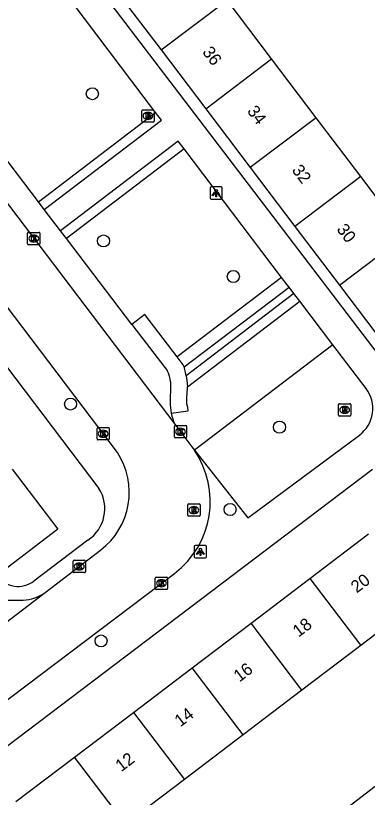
# Model space of a CAD drawing. Extents: x 160037 to 160839, y 385326 to 386441.
# Drawn here: x 160326.7 to 160355.3, y 385775.1 to 385838.7 of the extents above; entities that cross this region are included whole.
import ezdxf

# ---------------------------------------------------------------- set-up
doc = ezdxf.new("R2010")
doc.units = 0
for name, color, linetype in [('IMGEO_Boom', 7, 'Continuous'), ('IMGEO_Groenvoorziening', 7, 'Continuous'), ('IMGEO_Haag', 7, 'Continuous'), ('IMGEO_Kolk', 7, 'Continuous'), ('IMGEO_Lichtpunt', 7, 'Continuous'), ('IMGEO_Pand', 7, 'Continuous'), ('IMGEO_Pand_nummerreeks', 7, 'Continuous'), ('IMGEO_Parkeervlak_open', 7, 'Continuous'), ('IMGEO_Rijbaan_lokaal_open', 7, 'Continuous'), ('IMGEO_Rioolput', 7, 'Continuous'), ('IMGEO_Voetpad_open', 7, 'Continuous')]:
    doc.layers.add(name, color=color, linetype=linetype)

msp = doc.modelspace()

# ---------------------------------------------------------------- linework, layer by layer
at = {"layer": 'IMGEO_Boom'}
for centre in [(160332.93, 385832.357), (160333.839, 385820.388), (160344.388, 385817.494), (160331.161, 385807.123), (160348.14, 385805.245), (160344.125, 385798.546), (160333.638, 385787.856)]:
    msp.add_circle(centre, 0.489, dxfattribs=at)
at = {"layer": 'IMGEO_Groenvoorziening'}
msp.add_lwpolyline([(160352.475, 385811.94), (160341.22, 385803.374)], dxfattribs=at)
at = {"layer": 'IMGEO_Haag'}
for points in [[(160328.543, 385823.58), (160338.075, 385830.835)], [(160340.379, 385827.87), (160330.818, 385820.592)], [(160349.301, 385816.12), (160340.544, 385809.416)], [(160340.658, 385808.535), (160349.785, 385815.482)]]:
    msp.add_lwpolyline(points, dxfattribs=at)
at = {"layer": 'IMGEO_Kolk'}
for p, q in [((160327.67, 385820.156), (160327.67, 385821.008)), ((160327.745, 385821.082), (160328.597, 385821.082)), ((160328.158, 385820.862), (160328.183, 385820.862)), ((160328.671, 385821.008), (160328.671, 385820.156)), ((160328.181, 385820.302), (160328.156, 385820.302)), ((160328.597, 385820.082), (160327.745, 385820.082)), ((160333.309, 385804.285), (160333.309, 385805.137)), ((160333.384, 385805.211), (160334.236, 385805.211)), ((160333.797, 385804.991), (160333.822, 385804.991)), ((160334.31, 385805.137), (160334.31, 385804.285)), ((160339.594, 385804.446), (160339.594, 385805.298)), ((160339.669, 385805.372), (160340.521, 385805.372)), ((160340.082, 385805.152), (160340.107, 385805.152)), ((160340.595, 385805.298), (160340.595, 385804.446)), ((160333.82, 385804.431), (160333.795, 385804.431)), ((160340.521, 385804.372), (160339.669, 385804.372)), ((160340.105, 385804.592), (160340.08, 385804.592)), ((160334.236, 385804.211), (160333.384, 385804.211)), ((160331.365, 385793.49), (160331.365, 385794.342)), ((160331.44, 385794.416), (160332.292, 385794.416)), ((160331.853, 385794.196), (160331.878, 385794.196)), ((160332.366, 385794.342), (160332.366, 385793.49)), ((160331.876, 385793.636), (160331.851, 385793.636)), ((160332.292, 385793.416), (160331.44, 385793.416)), ((160338.048, 385792.125), (160338.048, 385792.977)), ((160338.123, 385793.051), (160338.975, 385793.051)), ((160338.536, 385792.831), (160338.561, 385792.831)), ((160339.049, 385792.977), (160339.049, 385792.125)), ((160338.559, 385792.271), (160338.534, 385792.271)), ((160338.975, 385792.051), (160338.123, 385792.051))]:
    msp.add_line(p, q, dxfattribs=at)
for points in [[(160327.67, 385820.156), (160327.67, 385821.008)], [(160327.745, 385821.082), (160328.597, 385821.082)], [(160328.671, 385821.008), (160328.671, 385820.156)], [(160327.991, 385820.782), (160328.114, 385820.782), (160328.114, 385820.631), (160328.244, 385820.782), (160328.408, 385820.782), (160328.262, 385820.631), (160328.415, 385820.382), (160328.263, 385820.382), (160328.178, 385820.546), (160328.114, 385820.479), (160328.114, 385820.382), (160327.991, 385820.382), (160327.991, 385820.782)], [(160328.597, 385820.082), (160327.745, 385820.082)], [(160333.309, 385804.285), (160333.309, 385805.137)], [(160333.384, 385805.211), (160334.236, 385805.211)], [(160333.63, 385804.911), (160333.753, 385804.911), (160333.753, 385804.76), (160333.883, 385804.911), (160334.047, 385804.911), (160333.901, 385804.76), (160334.054, 385804.511), (160333.902, 385804.511), (160333.817, 385804.675), (160333.753, 385804.608), (160333.753, 385804.511), (160333.63, 385804.511), (160333.63, 385804.911)], [(160334.31, 385805.137), (160334.31, 385804.285)], [(160339.594, 385804.446), (160339.594, 385805.298)], [(160339.669, 385805.372), (160340.521, 385805.372)], [(160339.915, 385805.072), (160340.038, 385805.072), (160340.038, 385804.921), (160340.168, 385805.072), (160340.332, 385805.072), (160340.186, 385804.921), (160340.339, 385804.672), (160340.187, 385804.672), (160340.102, 385804.836), (160340.038, 385804.769), (160340.038, 385804.672), (160339.915, 385804.672), (160339.915, 385805.072)], [(160340.595, 385805.298), (160340.595, 385804.446)], [(160340.521, 385804.372), (160339.669, 385804.372)], [(160334.236, 385804.211), (160333.384, 385804.211)], [(160331.365, 385793.49), (160331.365, 385794.342)], [(160331.44, 385794.416), (160332.292, 385794.416)], [(160331.686, 385794.116), (160331.809, 385794.116), (160331.809, 385793.965), (160331.939, 385794.116), (160332.103, 385794.116), (160331.957, 385793.965), (160332.11, 385793.716), (160331.958, 385793.716), (160331.873, 385793.88), (160331.809, 385793.813), (160331.809, 385793.716), (160331.686, 385793.716), (160331.686, 385794.116)], [(160332.366, 385794.342), (160332.366, 385793.49)], [(160332.292, 385793.416), (160331.44, 385793.416)], [(160338.048, 385792.125), (160338.048, 385792.977)], [(160338.123, 385793.051), (160338.975, 385793.051)], [(160339.049, 385792.977), (160339.049, 385792.125)], [(160338.369, 385792.751), (160338.492, 385792.751), (160338.492, 385792.6), (160338.622, 385792.751), (160338.786, 385792.751), (160338.64, 385792.6), (160338.793, 385792.351), (160338.641, 385792.351), (160338.556, 385792.515), (160338.492, 385792.448), (160338.492, 385792.351), (160338.369, 385792.351), (160338.369, 385792.751)], [(160338.975, 385792.051), (160338.123, 385792.051)]]:
    msp.add_lwpolyline(points, dxfattribs=at)
for centre, start, end in [((160327.747, 385821.006), 91.55205, 178.44795), ((160327.747, 385821.006), 91.55205, 178.44795), ((160328.595, 385821.006), 1.55205, 88.44795), ((160328.595, 385821.006), 1.55205, 88.44795), ((160327.747, 385820.158), 181.55205, 268.44795), ((160327.747, 385820.158), 181.55205, 268.44795), ((160328.595, 385820.158), 271.55205, 358.44795), ((160328.595, 385820.158), 271.55205, 358.44795), ((160333.386, 385805.135), 91.55205, 178.44795), ((160333.386, 385805.135), 91.55205, 178.44795), ((160334.234, 385805.135), 1.55205, 88.44795), ((160334.234, 385805.135), 1.55205, 88.44795), ((160339.671, 385805.296), 91.55205, 178.44795), ((160339.671, 385805.296), 91.55205, 178.44795), ((160340.519, 385805.296), 1.55205, 88.44795), ((160340.519, 385805.296), 1.55205, 88.44795), ((160333.386, 385804.287), 181.55205, 268.44795), ((160333.386, 385804.287), 181.55205, 268.44795), ((160334.234, 385804.287), 271.55205, 358.44795), ((160334.234, 385804.287), 271.55205, 358.44795), ((160339.671, 385804.448), 181.55205, 268.44795), ((160339.671, 385804.448), 181.55205, 268.44795), ((160340.519, 385804.448), 271.55205, 358.44795), ((160340.519, 385804.448), 271.55205, 358.44795), ((160331.442, 385794.34), 91.55205, 178.44795), ((160331.442, 385794.34), 91.55205, 178.44795), ((160332.29, 385794.34), 1.55205, 88.44795), ((160332.29, 385794.34), 1.55205, 88.44795), ((160331.442, 385793.492), 181.55205, 268.44795), ((160331.442, 385793.492), 181.55205, 268.44795), ((160332.29, 385793.492), 271.55205, 358.44795), ((160332.29, 385793.492), 271.55205, 358.44795), ((160338.125, 385792.975), 91.55205, 178.44795), ((160338.125, 385792.975), 91.55205, 178.44795), ((160338.973, 385792.975), 1.55205, 88.44795), ((160338.973, 385792.975), 1.55205, 88.44795), ((160338.125, 385792.127), 181.55205, 268.44795), ((160338.125, 385792.127), 181.55205, 268.44795), ((160338.973, 385792.127), 271.55205, 358.44795), ((160338.973, 385792.127), 271.55205, 358.44795)]:
    msp.add_arc(centre, 0.0765, start, end, dxfattribs=at)
for centre, major_axis, ratio, start_param, end_param in [((160328.157, 385820.582), (-0.387, 0.002), 0.722429, 4.712389, 7.853982), ((160328.182, 385820.582), (-0.39, 0.002), 0.717154, 1.570796, 4.712389), ((160333.796, 385804.711), (-0.387, 0.002), 0.722429, 4.712389, 7.853982), ((160333.821, 385804.711), (-0.39, 0.002), 0.717154, 1.570796, 4.712389), ((160340.081, 385804.872), (-0.387, 0.002), 0.722429, 4.712389, 7.853982), ((160340.106, 385804.872), (-0.39, 0.002), 0.717154, 1.570796, 4.712389), ((160331.852, 385793.916), (-0.387, 0.002), 0.722429, 4.712389, 7.853982), ((160331.877, 385793.916), (-0.39, 0.002), 0.717154, 1.570796, 4.712389), ((160338.535, 385792.551), (-0.387, 0.002), 0.722429, 4.712389, 7.853982), ((160338.56, 385792.551), (-0.39, 0.002), 0.717154, 1.570796, 4.712389)]:
    msp.add_ellipse(centre, major_axis=major_axis, ratio=ratio, start_param=start_param, end_param=end_param, dxfattribs=at)
at = {"layer": 'IMGEO_Lichtpunt'}
for p, q in [((160342.493, 385824.682), (160342.493, 385823.875)), ((160342.493, 385824.682), (160342.493, 385823.875)), ((160343.395, 385824.777), (160342.587, 385824.777)), ((160343.395, 385824.777), (160342.587, 385824.777)), ((160343.489, 385823.875), (160343.489, 385824.682)), ((160343.489, 385823.875), (160343.489, 385824.682)), ((160342.587, 385823.781), (160343.395, 385823.781)), ((160342.587, 385823.781), (160343.395, 385823.781)), ((160341.216, 385795.514), (160341.216, 385794.707)), ((160341.216, 385795.514), (160341.216, 385794.707)), ((160342.118, 385795.609), (160341.31, 385795.609)), ((160342.118, 385795.609), (160341.31, 385795.609)), ((160342.212, 385794.707), (160342.212, 385795.514)), ((160342.212, 385794.707), (160342.212, 385795.514)), ((160341.31, 385794.613), (160342.118, 385794.613)), ((160341.31, 385794.613), (160342.118, 385794.613))]:
    msp.add_line(p, q, dxfattribs=at)
for points in [[(160342.867, 385824.346), (160342.906, 385824.318), (160342.718, 385824.056), (160342.68, 385824.083), (160342.867, 385824.346)], [(160342.969, 385824.298), (160343.016, 385824.298), (160343.016, 385823.976), (160342.969, 385823.976), (160342.969, 385824.298)], [(160343.079, 385824.318), (160343.117, 385824.345), (160343.304, 385824.083), (160343.265, 385824.055), (160343.079, 385824.318)], [(160341.59, 385795.178), (160341.629, 385795.15), (160341.441, 385794.888), (160341.403, 385794.915), (160341.59, 385795.178)], [(160341.692, 385795.13), (160341.739, 385795.13), (160341.739, 385794.808), (160341.692, 385794.808), (160341.692, 385795.13)], [(160341.802, 385795.15), (160341.84, 385795.177), (160342.027, 385794.915), (160341.988, 385794.887), (160341.802, 385795.15)]]:
    msp.add_lwpolyline(points, dxfattribs=at)
for centre in [(160342.992, 385824.48), (160341.715, 385795.312)]:
    msp.add_circle(centre, 0.0994, dxfattribs=at)
for centre, start, end in [((160342.587, 385824.682), 90, 180), ((160342.587, 385824.682), 90, 180), ((160343.395, 385824.682), 0, 90), ((160343.395, 385824.682), 0, 90), ((160342.587, 385823.875), 180, 270), ((160342.587, 385823.875), 180, 270), ((160343.395, 385823.875), 270, 0), ((160343.395, 385823.875), 270, 360), ((160341.31, 385795.514), 90, 180), ((160341.31, 385795.514), 90, 180), ((160342.118, 385795.514), 0, 90), ((160342.118, 385795.514), 0, 90), ((160341.31, 385794.707), 180, 270), ((160341.31, 385794.707), 180, 270), ((160342.118, 385794.707), 270, 0), ((160342.118, 385794.707), 270, 360)]:
    msp.add_arc(centre, 0.0946, start, end, dxfattribs=at)
at = {"layer": 'IMGEO_Pand'}
for points in [[(160334.902, 385840.704), (160338.524, 385835.92)], [(160338.524, 385835.92), (160343.875, 385839.97)], [(160347.497, 385835.186), (160343.875, 385839.97)], [(160338.524, 385835.92), (160342.146, 385831.137)], [(160342.146, 385831.137), (160347.497, 385835.186)], [(160351.119, 385830.403), (160347.497, 385835.186)], [(160342.146, 385831.137), (160345.768, 385826.353)], [(160351.119, 385830.403), (160345.768, 385826.353)], [(160354.741, 385825.619), (160351.119, 385830.403)], [(160345.768, 385826.353), (160349.39, 385821.569)], [(160354.741, 385825.619), (160349.39, 385821.569)], [(160358.362, 385820.836), (160354.741, 385825.619)], [(160349.39, 385821.569), (160353.011, 385816.786)], [(160353.011, 385816.786), (160358.362, 385820.836)], [(160353.011, 385816.786), (160356.634, 385812.002)], [(160326.419, 385801.836), (160330.134, 385796.954), (160325.136, 385793.154)], [(160350.604, 385792.935), (160355.382, 385796.564)], [(160345.825, 385789.306), (160350.604, 385792.935)], [(160350.604, 385792.935), (160354.742, 385787.488)], [(160359.52, 385791.117), (160354.742, 385787.488)], [(160341.047, 385785.678), (160345.825, 385789.306)], [(160349.963, 385783.859), (160345.825, 385789.306)], [(160354.742, 385787.488), (160349.963, 385783.859)], [(160336.269, 385782.05), (160341.047, 385785.678)], [(160345.185, 385780.23), (160341.047, 385785.678)], [(160349.963, 385783.859), (160345.185, 385780.23)], [(160331.491, 385778.421), (160336.269, 385782.05)], [(160336.269, 385782.05), (160340.408, 385776.602)], [(160345.185, 385780.23), (160340.408, 385776.602)], [(160326.712, 385774.792), (160331.491, 385778.421)], [(160335.629, 385772.973), (160331.491, 385778.421)], [(160340.408, 385776.602), (160335.629, 385772.973)], [(160353.754, 385771.134), (160352.181, 385773.189), (160355.917, 385776.051)]]:
    msp.add_lwpolyline(points, dxfattribs=at)
at = {"layer": 'IMGEO_Parkeervlak_open'}
for points in [[(160328.543, 385823.58), (160321.143, 385833.325)], [(160329.027, 385822.942), (160328.543, 385823.58)], [(160330.818, 385820.592), (160330.354, 385821.202)], [(160336.136, 385813.601), (160330.818, 385820.592)]]:
    msp.add_lwpolyline(points, dxfattribs=at)
msp.add_arc((160343.404, 385807.182), 4.141, 191.31029, 204.15076, dxfattribs=at)
at = {"layer": 'IMGEO_Rijbaan_lokaal_open'}
for points in [[(160334.964, 385803.193), (160322.339, 385819.813), (160308.883, 385837.678)], [(160317.059, 385835.221), (160339.626, 385805.488)], [(160339.626, 385805.488), (160341.021, 385803.649), (160341.22, 385803.374)], [(160329.097, 385791.8), (160333.596, 385795.236)], [(160300.038, 385763.291), (160307.863, 385769.299), (160317.856, 385776.929), (160339.609, 385793.352)], [(160306.172, 385774.291), (160329.097, 385791.8)]]:
    msp.add_lwpolyline(points, dxfattribs=at)
for centre, radius, start, end in [((160329.994, 385799.951), 5.934, 307.37407, 33.11562), ((160335.164, 385799.207), 7.351, 307.20318, 34.53288)]:
    msp.add_arc(centre, radius, start, end, dxfattribs=at)
at = {"layer": 'IMGEO_Rioolput'}
for p, q in [((160336.947, 385830.127), (160336.947, 385830.979)), ((160337.022, 385831.053), (160337.874, 385831.053)), ((160337.948, 385830.979), (160337.948, 385830.127)), ((160337.435, 385830.833), (160337.46, 385830.833)), ((160337.874, 385830.053), (160337.022, 385830.053)), ((160337.458, 385830.273), (160337.433, 385830.273)), ((160352.934, 385806.224), (160352.934, 385807.076)), ((160353.009, 385807.15), (160353.861, 385807.15)), ((160353.422, 385806.93), (160353.447, 385806.93)), ((160353.935, 385807.076), (160353.935, 385806.224)), ((160353.445, 385806.37), (160353.42, 385806.37)), ((160353.861, 385806.15), (160353.009, 385806.15)), ((160340.679, 385798.074), (160340.679, 385798.926)), ((160340.754, 385799), (160341.606, 385799)), ((160341.167, 385798.78), (160341.192, 385798.78)), ((160341.68, 385798.926), (160341.68, 385798.074)), ((160341.606, 385798), (160340.754, 385798)), ((160341.19, 385798.22), (160341.165, 385798.22))]:
    msp.add_line(p, q, dxfattribs=at)
for points in [[(160336.947, 385830.127), (160336.947, 385830.979)], [(160337.022, 385831.053), (160337.874, 385831.053)], [(160337.948, 385830.979), (160337.948, 385830.127)], [(160337.536, 385830.751), (160337.284, 385830.753), (160337.284, 385830.353)], [(160337.284, 385830.353), (160337.408, 385830.353), (160337.408, 385830.515), (160337.419, 385830.515)], [(160337.462, 385830.672), (160337.408, 385830.672), (160337.408, 385830.591)], [(160337.408, 385830.591), (160337.46, 385830.591)], [(160337.466, 385830.486), (160337.537, 385830.353), (160337.677, 385830.353), (160337.612, 385830.479)], [(160337.874, 385830.053), (160337.022, 385830.053)], [(160352.934, 385806.224), (160352.934, 385807.076)], [(160353.009, 385807.15), (160353.861, 385807.15)], [(160353.523, 385806.848), (160353.271, 385806.85), (160353.271, 385806.45)], [(160353.935, 385807.076), (160353.935, 385806.224)], [(160353.271, 385806.45), (160353.395, 385806.45), (160353.395, 385806.612), (160353.406, 385806.612)], [(160353.449, 385806.769), (160353.395, 385806.769), (160353.395, 385806.688)], [(160353.395, 385806.688), (160353.447, 385806.688)], [(160353.453, 385806.583), (160353.524, 385806.45), (160353.664, 385806.45), (160353.599, 385806.576)], [(160353.861, 385806.15), (160353.009, 385806.15)], [(160340.679, 385798.074), (160340.679, 385798.926)], [(160340.754, 385799), (160341.606, 385799)], [(160341.268, 385798.698), (160341.016, 385798.7), (160341.016, 385798.3)], [(160341.194, 385798.619), (160341.14, 385798.619), (160341.14, 385798.538)], [(160341.68, 385798.926), (160341.68, 385798.074)], [(160341.606, 385798), (160340.754, 385798)], [(160341.016, 385798.3), (160341.14, 385798.3), (160341.14, 385798.462), (160341.151, 385798.462)], [(160341.14, 385798.538), (160341.192, 385798.538)], [(160341.198, 385798.433), (160341.269, 385798.3), (160341.409, 385798.3), (160341.344, 385798.426)]]:
    msp.add_lwpolyline(points, dxfattribs=at)
for centre, radius, start, end in [((160337.024, 385830.977), 0.0765, 91.55205, 178.44795), ((160337.024, 385830.977), 0.0765, 91.55205, 178.44795), ((160337.872, 385830.977), 0.0765, 1.55205, 88.44795), ((160337.872, 385830.977), 0.0765, 1.55205, 88.44795), ((160337.418, 385830.462), 0.0533, 26.02933, 88.69889), ((160337.444, 385830.78), 0.19, 274.7715, 282.96867), ((160337.468, 385830.576), 0.0964, 77.00612, 93.18647), ((160337.482, 385830.633), 0.0378, 276.66336, 79.67722), ((160337.535, 385830.641), 0.109, 350.36119, 89.41601), ((160337.533, 385830.641), 0.112, 277.58423, 350.98172), ((160337.517, 385830.426), 0.108, 29.51342, 73.79051), ((160337.024, 385830.129), 0.0765, 181.55205, 268.44795), ((160337.024, 385830.129), 0.0765, 181.55205, 268.44795), ((160337.872, 385830.129), 0.0765, 271.55205, 358.44795), ((160337.872, 385830.129), 0.0765, 271.55205, 358.44795), ((160353.011, 385807.074), 0.0765, 91.55205, 178.44795), ((160353.011, 385807.074), 0.0765, 91.55205, 178.44795), ((160353.522, 385806.738), 0.109, 350.36119, 89.41601), ((160353.859, 385807.074), 0.0765, 1.55205, 88.44795), ((160353.859, 385807.074), 0.0765, 1.55205, 88.44795), ((160353.011, 385806.226), 0.0765, 181.55205, 268.44795), ((160353.011, 385806.226), 0.0765, 181.55205, 268.44795), ((160353.405, 385806.559), 0.0533, 26.02933, 88.69889), ((160353.431, 385806.877), 0.19, 274.7715, 282.96867), ((160353.455, 385806.673), 0.0964, 77.00612, 93.18647), ((160353.469, 385806.73), 0.0378, 276.66336, 79.67722), ((160353.52, 385806.738), 0.112, 277.58423, 350.98172), ((160353.504, 385806.523), 0.108, 29.51342, 73.79051), ((160353.859, 385806.226), 0.0765, 271.55205, 358.44795), ((160353.859, 385806.226), 0.0765, 271.55205, 358.44795), ((160340.756, 385798.924), 0.0765, 91.55205, 178.44795), ((160340.756, 385798.924), 0.0765, 91.55205, 178.44795), ((160341.2, 385798.523), 0.0964, 77.00612, 93.18647), ((160341.214, 385798.58), 0.0378, 276.66336, 79.67722), ((160341.267, 385798.588), 0.109, 350.36119, 89.41601), ((160341.265, 385798.588), 0.112, 277.58423, 350.98172), ((160341.604, 385798.924), 0.0765, 1.55205, 88.44795), ((160341.604, 385798.924), 0.0765, 1.55205, 88.44795), ((160340.756, 385798.076), 0.0765, 181.55205, 268.44795), ((160340.756, 385798.076), 0.0765, 181.55205, 268.44795), ((160341.15, 385798.409), 0.0533, 26.02933, 88.69889), ((160341.176, 385798.727), 0.19, 274.7715, 282.96867), ((160341.249, 385798.373), 0.108, 29.51342, 73.79051), ((160341.604, 385798.076), 0.0765, 271.55205, 358.44795), ((160341.604, 385798.076), 0.0765, 271.55205, 358.44795)]:
    msp.add_arc(centre, radius, start, end, dxfattribs=at)
for centre, major_axis, ratio, start_param, end_param in [((160337.434, 385830.553), (-0.387, 0.002), 0.722429, 4.712389, 7.853982), ((160337.459, 385830.553), (-0.39, 0.002), 0.717154, 1.570796, 4.712389), ((160353.421, 385806.65), (-0.387, 0.002), 0.722429, 4.712389, 7.853982), ((160353.446, 385806.65), (-0.39, 0.002), 0.717154, 1.570796, 4.712389), ((160341.166, 385798.5), (-0.387, 0.002), 0.722429, 4.712389, 7.853982), ((160341.191, 385798.5), (-0.39, 0.002), 0.717154, 1.570796, 4.712389)]:
    msp.add_ellipse(centre, major_axis=major_axis, ratio=ratio, start_param=start_param, end_param=end_param, dxfattribs=at)
at = {"layer": 'IMGEO_Voetpad_open'}
for points in [[(160338.075, 385830.835), (160322.717, 385851.129)], [(160363.321, 385801.798), (160326.797, 385849.728), (160327.586, 385850.367)], [(160299.39, 385843.472), (160301.695, 385840.441), (160302.585, 385841.09), (160333.469, 385800.262)], [(160329.027, 385822.942), (160338.558, 385830.197), (160338.075, 385830.835)], [(160340.379, 385827.87), (160339.895, 385828.507), (160330.354, 385821.202)], [(160348.315, 385817.419), (160340.379, 385827.87)], [(160330.354, 385821.202), (160329.027, 385822.942)], [(160348.315, 385817.419), (160339.814, 385810.964)], [(160348.92, 385816.623), (160348.774, 385816.814), (160348.315, 385817.419)], [(160340.38, 385810.138), (160348.92, 385816.623)], [(160349.301, 385816.12), (160348.92, 385816.623)], [(160349.785, 385815.482), (160349.301, 385816.12)], [(160352.475, 385811.94), (160349.785, 385815.482)], [(160339.814, 385810.964), (160337.554, 385813.934), (160337.195, 385814.406), (160336.136, 385813.601)], [(160336.136, 385813.601), (160336.498, 385813.126), (160338.999, 385809.839)], [(160355.177, 385808.382), (160352.475, 385811.94)], [(160340.38, 385810.138), (160340.3, 385810.325), (160339.814, 385810.964)], [(160340.544, 385809.416), (160340.411, 385810.064), (160340.38, 385810.138)], [(160340.544, 385809.416), (160340.621, 385809.044), (160340.658, 385808.535)], [(160339.275, 385808.921), (160339.271, 385808.441), (160339.264, 385807.474), (160339.263, 385807.292)], [(160339.344, 385806.37), (160340.725, 385806.578), (160340.682, 385806.84), (160340.618, 385807.137), (160340.618, 385807.66), (160340.669, 385808.386), (160340.658, 385808.535)], [(160341.22, 385803.374), (160345.558, 385797.861), (160346.268, 385798.39), (160354.64, 385804.605)], [(160355.696, 385801.806), (160302.341, 385761.357)], [(160332.566, 385796.053), (160328.184, 385792.728)], [(160325.911, 385791.175), (160327.296, 385791.184)]]:
    msp.add_lwpolyline(points, dxfattribs=at)
for centre, radius, start, end in [((160337.667, 385808.938), 1.608, 359.39446, 34.07273), ((160353.041, 385806.759), 2.682, 306.58157, 37.23469), ((160343.524, 385807.202), 4.262, 178.78709, 191.25428), ((160330.85, 385798.623), 3.09, 303.73659, 32.046), ((160326.877, 385794.494), 2.197, 217.57554, 306.51179), ((160327.207, 385794.385), 3.203, 271.59496, 306.16972)]:
    msp.add_arc(centre, radius, start, end, dxfattribs=at)

# ---------------------------------------------------------------- texts
at = {"layer": 'IMGEO_Pand_nummerreeks'}
for s, rotation, p in [('36', 307.13067, (160341.824, 385835.737)), ('34', 307.13067, (160345.461, 385830.934)), ('32', 307.13067, (160349.096, 385826.132)), ('30', 307.13067, (160352.736, 385821.324)), ('20', 37.21323, (160354.416, 385791.711)), ('18', 37.21323, (160349.686, 385788.12)), ('16', 37.21323, (160344.883, 385784.472)), ('14', 37.21323, (160340.082, 385780.826)), ('12', 37.21323, (160335.277, 385777.177))]:
    msp.add_text(s, height=1, rotation=rotation, dxfattribs=at).set_placement(p)

doc.saveas('drawing.dxf')
